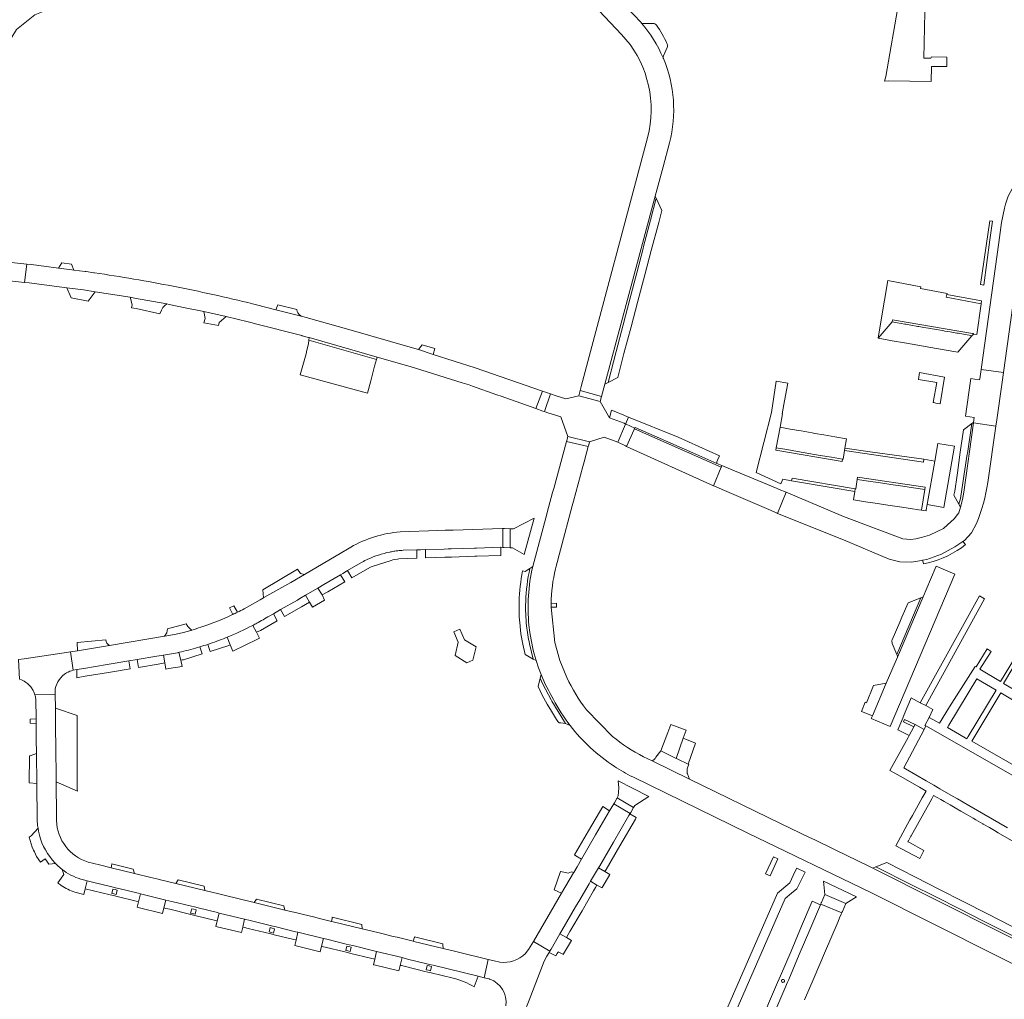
# Model space of a CAD drawing. Header units: metres. Extents: x 166325 to 190320, y 381923 to 404576.
# Tile 647 of 656: x 169932 to 170151, y 401057 to 401275. Entities that reach past the tile are written whole.
import ezdxf

# ---------------------------------------------------------------- set-up
doc = ezdxf.new("R2010")
doc.units = ezdxf.units.M
for name, color, linetype, lineweight in [('B-WE-VH-VERHARDING_ASFALT-GV', 8, 'Continuous', 18), ('B-WE-VH-VERHARDING_BETONSTRAATSTEEN-GV', 8, 'Continuous', 18), ('B-WE-VH-VERHARDING_HALFVERHARDING-GV', 8, 'Continuous', 18), ('B-WE-VH-VERHARDING_STRAATBAKSTEEN-GV', 8, 'Continuous', 18)]:
    doc.layers.add(name, color=color, linetype=linetype, lineweight=lineweight)

msp = doc.modelspace()

# ---------------------------------------------------------------- linework, layer by layer
at = {"layer": 'B-WE-VH-VERHARDING_ASFALT-GV', "flags": 128}
for points in [[(170146.189, 401145.942), (170145.064, 401146.553), (170131.909, 401122.819), (170133.103, 401122.17), (170133.567, 401123.013)], [(170142.525, 401115.297), (170142.237, 401114.824), (170140.638, 401115.742), (170137.948, 401117.285), (170138.275, 401117.826), (170144.507, 401128.156), (170148.794, 401125.595)], [(170172.967, 401097.692), (170172.781, 401097.381), (170171.776, 401097.953), (170159.878, 401104.798), (170159.401, 401105.073), (170143.363, 401114.299), (170143.579, 401114.658), (170149.794, 401124.997), (170178.956, 401107.573), (170178.793, 401107.304)]]:
    msp.add_lwpolyline(points, close=True, dxfattribs=at)
for points in [[(170153.92, 401134.389), (170149.749, 401127.521), (170145.149, 401130.273), (170147.682, 401134.211), (170146.748, 401134.804), (170144.308, 401130.776), (170144.114, 401130.892), (170138.389, 401121.924), (170136.176, 401118.258), (170135.335, 401118.724), (170133.858, 401119.542), (170132.935, 401117.772), (170133.152, 401117.656), (170171.652, 401095.672)], [(170155.066, 401124.34), (170150.414, 401127.123), (170154.572, 401134.033)], [(170151.327, 401094.978), (170142.723, 401099.949), (170140.145, 401101.438), (170139.194, 401101.988), (170136.262, 401103.681), (170134.912, 401104.461), (170133.184, 401105.46), (170128.6, 401108.108), (170128.216, 401108.33), (170132.74, 401116.87), (170130.775, 401117.962), (170130.484, 401117.435), (170129.442, 401115.549), (170129.207, 401115.123), (170125.135, 401107.752), (170126.238, 401107.125), (170127.415, 401106.455), (170131.722, 401104.006), (170133.204, 401103.163), (170132.354, 401101.669), (170130.133, 401097.764), (170129.591, 401096.812), (170126.437, 401090.998), (170131.793, 401088.145), (170132.714, 401089.969), (170129.489, 401091.726), (170129.133, 401091.92), (170129.254, 401092.137), (170129.803, 401093.126), (170129.854, 401093.218), (170134.436, 401101.466), (170134.851, 401102.212), (170136.442, 401101.294), (170137.217, 401100.847), (170138.524, 401100.092), (170139.683, 401099.423), (170140.943, 401098.695), (170142.088, 401098.034), (170143.651, 401097.132), (170144.284, 401096.767), (170145.806, 401095.888), (170145.884, 401095.843), (170147.279, 401095.037), (170148.373, 401094.406), (170149.247, 401093.901), (170152.703, 401091.906)]]:
    msp.add_lwpolyline(points, dxfattribs=at)
at = {"layer": 'B-WE-VH-VERHARDING_BETONSTRAATSTEEN-GV'}
for points in [[(170069.912, 401273.95, -0.0764954), (170074.691, 401266.25)], [(170070.081, 401273.892, -0.0863088), (170069.912, 401273.95)], [(170073.212, 401273.519, 0.1441246), (170072.486, 401273.886)], [(170075.6, 401269.295, 0.0536469), (170073.212, 401273.519)], [(170075.593, 401268.518, 0.1887948), (170075.6, 401269.295)], [(170074.757, 401266.094, -0.1572084), (170074.764, 401266.651)], [(169965.709, 401215.432, 0.0120595), (169948.232, 401218.406)], [(169983.404, 401211.532, 0.0122542), (169965.709, 401215.432)], [(170144.391, 401162.692, 0.0613794), (170146.93, 401171.8)], [(170016.23, 401160.82, 0.1112989), (170005.236, 401157.405)], [(170014.28, 401156.401, -0.0064119), (170014.805, 401156.491)], [(170014.805, 401156.491, 0.0064119), (170014.28, 401156.401)], [(170014.805, 401156.491, -0.0059662), (170015.297, 401156.564)], [(170015.297, 401156.564, 0.0059662), (170014.805, 401156.491)], [(170015.678, 401156.612, -0.0135776), (170016.86, 401156.72)], [(170016.86, 401156.72, 0.0135776), (170015.678, 401156.612)], [(170133.673, 401153.906, 0.1107607), (170141.981, 401158.007)], [(170007.442, 401153.911, -0.0159131), (170008.711, 401154.577)], [(170008.711, 401154.577, 0.0159131), (170007.442, 401153.911)], [(170009.017, 401154.722, -0.0588463), (170013.901, 401156.327)], [(170013.901, 401156.327, 0.0588463), (170009.017, 401154.722)], [(170013.901, 401156.327, -0.0055795), (170014.28, 401156.401)], [(170014.28, 401156.401, 0.0055795), (170013.901, 401156.327)], [(170043.449, 401152.122, 0.0411144), (170042.686, 401145.318)], [(170045.096, 401152.7, 0.0490225), (170044.136, 401145.275)], [(170044.136, 401145.275, -0.0490225), (170045.096, 401152.7)], [(170044.864, 401140.091, -0.0819951), (170045.699, 401153.08)], [(169981.5, 401143.684, -0.0062026), (169980.021, 401142.933)], [(170042.686, 401145.318, 0.0324358), (170042.874, 401139.892)], [(170044.136, 401145.275, 0.0350978), (170044.347, 401139.928)], [(170044.347, 401139.928, -0.0350978), (170044.136, 401145.275)], [(169978.915, 401142.402, -0.0297273), (169971.883, 401139.603)], [(169978.987, 401142.436, 0.0042267), (169980.021, 401142.933)], [(169980.021, 401142.933, -0.0042267), (169978.987, 401142.436)], [(169987.12, 401142.091, -0.0120174), (169984.305, 401140.485)], [(169984.305, 401140.485, 0.0120174), (169987.12, 401142.091)], [(169971.883, 401139.603, -0.0083938), (169969.875, 401138.975)], [(169983.43, 401140.021, -0.0231653), (169977.741, 401137.386)], [(169977.741, 401137.386, 0.0231653), (169983.43, 401140.021)], [(169984.305, 401140.485, -0.0040411), (169983.43, 401140.021)], [(169983.43, 401140.021, 0.0040411), (169984.305, 401140.485)], [(170044.347, 401139.928, 0.0266686), (170045.004, 401135.919)], [(170045.004, 401135.919, -0.0266686), (170044.347, 401139.928)], [(169951.585, 401135.534, -0.308643), (169950.756, 401136.799)], [(169973.439, 401135.798, 0.0154666), (169977.4, 401137.248)], [(169977.4, 401137.248, -0.0154666), (169973.439, 401135.798)], [(170046.469, 401132.177, -0.040017), (170045.068, 401138.399)], [(170125.646, 401136.83, 0.1620857), (170125.681, 401136.005)], [(169971.67, 401135.239, -0.0152801), (169967.619, 401134.156)], [(169967.619, 401134.156, 0.0152801), (169971.67, 401135.239)], [(169971.67, 401135.239, 0.0061409), (169973.439, 401135.798)], [(170126.759, 401133.347, -0.0908627), (170126.828, 401132.987)], [(169931.644, 401128.037, -0.0661961), (169932.888, 401127.413)], [(169939.51, 401125.879, -0.2173088), (169942.03, 401129.463)], [(169942.03, 401129.463, -0.0726421), (169943.457, 401130.039)], [(170050.313, 401123.555, -0.0384667), (170047.575, 401129.075)], [(169932.888, 401127.413, -0.1005828), (169934.371, 401125.886)], [(169934.371, 401125.886, -0.0336645), (169934.722, 401125.243)], [(170054.017, 401117.771, -0.0429699), (170050.313, 401123.555)], [(170080.067, 401107.091, -0.1590047), (170080.392, 401109.07)], [(169939.784, 401096.6, -0.0239939), (169939.8, 401097.6)], [(169946.832, 401087.375, -0.3191624), (169939.784, 401096.6)], [(169938.834, 401087.883, -0.1239786), (169935.789, 401094.265)], [(169935.789, 401094.265, 0.1239786), (169938.834, 401087.883)], [(169941.456, 401085.437, 0.0906793), (169945.788, 401083.418)], [(169945.788, 401083.418, -0.0906793), (169941.456, 401085.437)], [(169940.067, 401082.735, 0.017956), (169940.843, 401082.173)], [(169940.843, 401082.173, 0.0648296), (169943.875, 401080.675)], [(170044.065, 401067.058, -0.2297345), (170038.397, 401065.104)], [(170028.008, 401061.554, -0.0725239), (170032.712, 401059.622)], [(170036.193, 401061.34, -0.3603992), (170039.698, 401055.444)], [(170101.025, 401060.969, -0.1298486), (170101.069, 401061.139)], [(170101.687, 401060.809, -0.7860798), (170101.025, 401060.969)], [(170101.069, 401061.139, -0.7738019), (170101.725, 401060.969)], [(170101.725, 401060.969, -0.1121139), (170101.687, 401060.809)]]:
    msp.add_lwpolyline(points, format="xyb", dxfattribs=at)
at = {"layer": 'B-WE-VH-VERHARDING_BETONSTRAATSTEEN-GV', "flags": 128}
for points in [[(170072.486, 401273.886), (170070.081, 401273.892)], [(170074.764, 401266.651), (170075.593, 401268.518)], [(170074.691, 401266.25), (170074.724, 401266.172), (170074.757, 401266.094)], [(169948.232, 401218.406), (169948.155, 401218.418), (169948.077, 401218.429), (169946.355, 401218.675), (169946.18, 401218.7), (169943.614, 401219.035), (169943.165, 401219.093), (169940.219, 401219.478), (169934.23, 401220.26), (169933.198, 401220.37), (169932.669, 401216.288), (169933.71, 401216.18), (169942.093, 401215.082), (169945.777, 401214.599), (169948.363, 401214.221), (169952.738, 401213.54), (169956.146, 401212.968), (169957.104, 401212.807), (169964.29, 401211.485), (169964.873, 401211.368), (169968.409, 401210.662), (169972.519, 401209.793), (169977.484, 401208.678), (169982.38, 401207.51), (169983.268, 401207.283), (169984.027, 401207.089), (169994.37, 401204.45), (169994.45, 401204.427), (169995.815, 401204.039), (169995.956, 401203.999), (170011.093, 401199.691), (170017.63, 401197.83), (170018.478, 401197.566), (170019.667, 401197.197), (170029.987, 401193.988), (170031.59, 401193.49), (170032.34, 401193.223), (170037.702, 401191.317), (170038.653, 401190.979), (170046.376, 401188.233), (170047.853, 401192.13), (170032.88, 401197.32), (170023.59, 401200.277), (170020.28, 401201.33), (170018.93, 401201.76), (170004.803, 401205.791), (169995.31, 401208.5)], [(169995.31, 401208.5), (169994.179, 401208.788), (169988.595, 401210.21), (169984.246, 401211.318), (169983.404, 401211.532)], [(170148.699, 401184.326), (170143.748, 401185.051), (170141.58, 401169.64), (170141.27, 401168.044), (170140.832, 401166.313), (170140.443, 401165.066), (170140.172, 401164.708), (170139.431, 401163.731), (170137.927, 401162.398), (170137.056, 401161.574), (170135.685, 401160.882), (170133.967, 401160.103), (170132.418, 401159.618), (170131.822, 401159.471), (170130.906, 401159.245), (170129.776, 401159.146), (170128.015, 401159.243), (170114.79, 401164.244), (170102.062, 401169.604), (170100.166, 401164.914), (170114.787, 401159.025), (170124.99, 401154.76), (170127.319, 401154.166), (170129.934, 401154.05), (170132.203, 401154.477), (170132.406, 401154.516), (170133.394, 401154.701), (170136.612, 401155.849), (170139.557, 401157.451), (170141.377, 401158.636), (170141.752, 401158.88), (170143.277, 401160.568), (170144.391, 401162.692)], [(170146.93, 401171.8), (170148.699, 401184.326)], [(170016.86, 401156.72), (170019.902, 401156.813), (170020.732, 401156.838), (170021.829, 401156.872), (170026.011, 401156.999), (170026.875, 401157.026), (170027.552, 401157.046), (170032.761, 401157.205), (170033.18, 401157.218), (170038.609, 401157.384), (170039.033, 401157.364), (170039.033, 401161.578), (170038.98, 401161.58), (170028.017, 401161.214), (170027.788, 401161.206), (170026.639, 401161.168), (170026.608, 401161.167), (170026.481, 401161.163), (170026.262, 401161.155), (170024.596, 401161.099), (170016.23, 401160.82)], [(170005.236, 401157.405), (170004.528, 401156.989), (170003.209, 401156.214), (169994.954, 401151.364), (169991.9, 401149.57), (169985.913, 401146.183), (169985.802, 401146.12), (169985.06, 401145.7), (169981.5, 401143.684)], [(170007.442, 401153.911), (170004.513, 401152.188), (170005.462, 401150.582), (170009.487, 401152.894), (170009.786, 401153.066), (170014.182, 401154.466), (170014.567, 401154.589), (170015.053, 401154.67), (170015.622, 401154.764), (170015.955, 401154.78), (170019.944, 401154.969), (170019.902, 401156.813)], [(170015.297, 401156.564), (170015.374, 401156.574), (170015.678, 401156.612)], [(170015.678, 401156.612), (170015.374, 401156.574), (170015.297, 401156.564)], [(170019.902, 401156.813), (170016.86, 401156.72)], [(170141.981, 401158.007), (170141.377, 401158.636), (170139.557, 401157.451), (170136.612, 401155.849), (170133.394, 401154.701), (170132.406, 401154.516), (170132.455, 401154.336), (170132.633, 401153.682), (170133.673, 401153.906)], [(170008.711, 401154.577), (170008.864, 401154.65), (170009.017, 401154.722)], [(170009.017, 401154.722), (170008.864, 401154.65), (170008.711, 401154.577)], [(169995.183, 401146.701), (169997.938, 401148.322), (169999.217, 401149.074), (170002.948, 401151.268), (170003.441, 401151.558), (170004.302, 401152.064), (170004.513, 401152.188), (170007.442, 401153.911)], [(170045.096, 401152.7), (170044, 401152.01), (170043.449, 401152.122)], [(170045.699, 401153.08), (170045.096, 401152.7)], [(169987.12, 401142.091), (169988.018, 401142.602), (169989.622, 401143.514), (169993.369, 401145.645), (169993.94, 401145.97), (169995.183, 401146.701)], [(170129.325, 401139.827), (170132.016, 401146.152), (170129.219, 401145), (170127.82, 401141.83), (170127.327, 401140.696), (170125.646, 401136.83)], [(170132.517, 401146.358), (170132.016, 401146.152), (170129.325, 401139.827), (170126.666, 401133.577), (170126.759, 401133.347)], [(170126.828, 401132.987), (170132.517, 401146.358)], [(169979.245, 401144.397), (169978.254, 401143.916), (169978.987, 401142.436)], [(169980.021, 401142.933), (169979.245, 401144.397)], [(169978.987, 401142.436), (169978.951, 401142.418), (169978.915, 401142.402)], [(169988.881, 401141.055), (169988.018, 401142.602), (169987.12, 401142.091)], [(169969.875, 401138.975), (169969.844, 401138.966), (169969.813, 401138.957), (169969.732, 401138.933), (169969.65, 401138.909), (169968.044, 401138.465), (169966.426, 401138.062), (169963.871, 401137.627), (169963.784, 401137.612), (169951.585, 401135.534), (169944.452, 401134.326), (169944.425, 401134.322), (169942.905, 401134.102), (169943.464, 401130.04), (169944.323, 401130.174), (169945.893, 401130.439), (169951.029, 401131.304), (169955.885, 401132.123), (169957.722, 401132.432), (169962.09, 401133.168), (169963.591, 401133.421), (169966.674, 401133.941), (169966.851, 401133.98), (169967.028, 401134.02), (169967.147, 401134.047), (169967.619, 401134.156)], [(169983.43, 401140.021), (169984.236, 401138.473), (169985.131, 401138.9), (169988.881, 401141.055)], [(169984.236, 401138.473), (169983.43, 401140.021)], [(170042.874, 401139.892), (170042.891, 401139.753), (170043.088, 401138.116), (170043.482, 401135.816), (170044.003, 401133.542), (170045.835, 401132.528), (170045.456, 401134.074), (170045.004, 401135.919)], [(170045.068, 401138.399), (170044.864, 401140.091)], [(170125.681, 401136.005), (170126.666, 401133.577), (170129.325, 401139.827)], [(169950.756, 401136.799), (169944.351, 401136.175), (169944.425, 401134.322), (169944.452, 401134.326), (169951.585, 401135.534)], [(169973.439, 401135.798), (169973.929, 401134.241), (169978.13, 401135.56), (169978.415, 401135.696), (169978.428, 401135.702), (169977.741, 401137.386)], [(169977.4, 401137.248), (169977.57, 401137.317), (169977.741, 401137.386)], [(169977.741, 401137.386), (169977.57, 401137.317), (169977.4, 401137.248)], [(169977.741, 401137.386), (169978.428, 401135.702), (169979.001, 401134.299), (169984.515, 401136.931), (169984.916, 401137.165), (169984.236, 401138.473)], [(169967.619, 401134.156), (169967.147, 401134.047), (169967.028, 401134.02), (169967.42, 401132.28), (169967.699, 401132.328), (169967.995, 401132.379), (169972.16, 401133.686), (169971.67, 401135.239)], [(170045.004, 401135.919), (170045.456, 401134.074), (170045.835, 401132.528), (170046.469, 401132.177)], [(169943.457, 401130.039), (169943.464, 401130.04), (169942.905, 401134.102), (169941.461, 401133.893), (169932.622, 401132.615), (169931.354, 401132.432), (169931.551, 401128.061), (169931.644, 401128.037)], [(170047.575, 401129.075), (170047.363, 401128.255), (170047.97, 401126.981), (170049.776, 401123.458), (170049.971, 401123.132), (170051.325, 401120.87), (170053.005, 401118.215), (170054.017, 401117.771)], [(169934.722, 401125.243), (169934.972, 401124.555), (169939.509, 401124.63), (169939.496, 401125.802), (169939.503, 401125.841), (169939.51, 401125.879)], [(169939.8, 401097.6), (169939.8, 401097.615), (169939.718, 401105.238), (169939.713, 401105.666), (169939.686, 401108.137), (169939.657, 401110.902), (169939.627, 401113.668), (169939.597, 401116.433), (169939.567, 401119.198), (169939.541, 401121.622), (169939.509, 401124.63), (169934.972, 401124.555), (169935.014, 401124.441), (169935.173, 401123.603), (169935.228, 401119.245), (169935.241, 401118.215), (169935.271, 401115.769), (169935.284, 401114.728), (169935.325, 401111.505), (169935.409, 401104.851), (169935.51, 401096.787), (169935.594, 401095.52), (169935.687, 401094.924), (169935.789, 401094.265)], [(170077.573, 401110.439), (170074.166, 401112.094), (170073.114, 401110.684), (170072.922, 401110.437), (170072.602, 401110.126), (170072.246, 401109.889), (170080.551, 401105.854), (170080.114, 401106.973), (170080.067, 401107.091)], [(170080.392, 401109.07), (170080.243, 401109.143), (170077.819, 401110.32), (170077.573, 401110.439)], [(169935.789, 401094.265), (169935.687, 401094.924), (169934.174, 401093.228), (169933.68, 401092.91), (169934.36, 401090.71), (169934.688, 401090.03), (169934.875, 401089.643), (169935.36, 401088.64), (169936.19, 401087.383), (169937.24, 401088.118), (169937.66, 401087.6), (169938.081, 401086.949), (169939.537, 401087.101), (169938.834, 401087.883)], [(169938.834, 401087.883), (169939.537, 401087.101), (169940.101, 401086.539), (169941.036, 401085.748), (169941.456, 401085.437)], [(170019.124, 401069.788), (170015.565, 401070.653), (170014.683, 401070.868), (170012.124, 401071.49), (170011.245, 401071.703), (170007.734, 401072.557), (170001.325, 401074.115), (170000.977, 401074.2), (169998.885, 401074.708), (169997.955, 401074.934), (169997.216, 401075.114), (169994.405, 401075.797), (169993.546, 401076.006), (169990.582, 401076.726), (169983.74, 401078.389), (169977.069, 401080.01), (169975.902, 401080.294), (169972.748, 401081.06), (169966.345, 401082.616), (169962.879, 401083.458), (169962.08, 401083.653), (169960.8, 401083.964), (169957.127, 401084.857), (169951.917, 401086.123), (169949.34, 401086.749), (169946.832, 401087.375)], [(169941.456, 401085.437), (169941.036, 401085.748), (169941.447, 401084.59), (169940.852, 401083.79), (169940.067, 401082.735)], [(170082.224, 401034.295), (170101.86, 401079.27), (170103.274, 401080.461), (170104.46, 401081.46), (170106.29, 401085.151), (170104.442, 401086.046), (170103.961, 401085.056), (170103.648, 401084.411), (170102.86, 401082.79), (170100.14, 401080.48), (170056.97, 400981.76)], [(169943.875, 401080.675), (169945.885, 401080.193), (169946.192, 401081.45), (169946.623, 401083.214)], [(169945.788, 401083.418), (169946.623, 401083.214), (169947.799, 401082.927), (169952.083, 401081.882), (169952.909, 401081.68), (169953.664, 401081.496), (169957.965, 401080.447), (169958.451, 401080.328), (169964.111, 401078.947), (169965.432, 401078.625), (169969.774, 401077.565), (169970.466, 401077.396), (169971.26, 401077.202), (169975.578, 401076.149), (169975.967, 401076.054), (169981.627, 401074.673), (169982.844, 401074.376), (169987.877, 401073.148), (169988.671, 401072.954), (169992.964, 401071.907), (169993.487, 401071.779), (169999.155, 401070.396), (169999.906, 401070.213), (170004.227, 401069.158), (170004.901, 401068.994), (170005.705, 401068.798), (170010.038, 401067.741), (170010.981, 401067.511), (170016.637, 401066.13), (170017.88, 401065.827), (170022.14, 401064.788), (170022.747, 401064.64), (170023.552, 401064.443), (170033.536, 401062.007), (170034.885, 401061.678), (170035.816, 401065.732), (170033.107, 401066.39), (170032.163, 401066.619), (170029.76, 401067.203), (170028.612, 401067.482), (170025.782, 401068.17), (170019.29, 401069.748), (170019.124, 401069.788)], [(169946.623, 401083.214), (169945.788, 401083.418)], [(170104.993, 401066.818), (170107.343, 401072.344), (170109.689, 401077.862), (170107.861, 401078.657), (170105.513, 401073.122), (170103.163, 401067.596), (170100.803, 401062.09), (170100.494, 401061.394), (170100.15, 401060.617), (170098.153, 401055.916), (170096.255, 401051.446), (170095.835, 401050.431), (170095.543, 401049.724), (170093.915, 401045.895), (170092.292, 401042.077), (170091.086, 401039.243), (170090.734, 401038.417), (170089.926, 401036.519)], [(170106.161, 401056.73), (170108.3, 401061.739), (170110.588, 401067.093), (170113.604, 401074.154), (170113.957, 401074.982), (170114.321, 401075.832), (170114.419, 401076.062), (170109.77, 401078.052), (170109.689, 401077.862), (170107.343, 401072.344), (170104.993, 401066.818), (170102.637, 401061.278), (170102.323, 401060.539), (170102.014, 401059.812), (170100.02, 401055.122)], [(170048.23, 401065.38), (170048.86, 401066.461), (170049.35, 401067.301), (170049.5, 401067.558), (170045.845, 401069.718), (170045.147, 401068.522), (170044.79, 401067.91), (170044.245, 401067.271), (170044.065, 401067.058)], [(170087.41, 401023.01), (170088.608, 401026.434), (170090.881, 401032.93), (170091.117, 401033.605), (170092.26, 401036.87), (170092.517, 401037.474), (170092.935, 401038.456), (170094.14, 401041.291), (170095.763, 401045.109), (170097.381, 401048.915), (170097.686, 401049.633), (170098.12, 401050.653), (170100.02, 401055.122), (170102.014, 401059.812), (170102.323, 401060.539), (170102.637, 401061.278), (170104.993, 401066.818)], [(170023.552, 401064.443), (170022.747, 401064.64), (170022.14, 401064.788), (170017.88, 401065.827), (170016.637, 401066.13), (170016.22, 401064.421), (170016.496, 401064.354), (170017.418, 401064.13), (170021.72, 401063.083), (170022.39, 401062.92), (170023.127, 401062.741), (170028.008, 401061.554)], [(170038.397, 401065.104), (170037.107, 401065.418), (170036.811, 401065.49), (170035.816, 401065.732), (170034.885, 401061.678), (170035.997, 401061.406), (170036.095, 401061.374), (170036.193, 401061.34)], [(170039.368, 401054.252), (170043.332, 401052.677), (170043.729, 401053.672), (170043.793, 401053.833), (170044.936, 401056.699), (170048.23, 401065.38)], [(170032.712, 401059.622), (170033.536, 401062.007), (170023.552, 401064.443)]]:
    msp.add_lwpolyline(points, dxfattribs=at)
for points in [[(170068.84, 401218.441), (170070.251, 401223.849), (170070.359, 401224.261), (170071.883, 401230.102), (170073.167, 401235.026), (170072.967, 401235.463), (170061.766, 401193.671), (170062.476, 401194.045), (170064.266, 401200.906), (170065.82, 401206.863), (170067.312, 401212.582)], [(170154.121, 401222.829), (170155.057, 401229.455), (170155.179, 401230.37), (170155.369, 401231.273), (170155.626, 401232.16), (170155.876, 401232.848), (170152.351, 401237.124), (170151.883, 401236.307), (170151.473, 401235.458), (170151.125, 401234.583), (170150.839, 401233.686), (170150.616, 401232.77), (170149.96, 401229.623), (170149.36, 401225.186), (170145.413, 401196.894), (170150.379, 401196.222)], [(170072.066, 401223.369), (170073.719, 401229.616), (170074.425, 401232.284), (170073.167, 401235.026), (170071.883, 401230.102), (170070.359, 401224.261), (170070.251, 401223.849), (170068.84, 401218.441), (170067.312, 401212.582), (170065.82, 401206.863), (170064.266, 401200.906), (170062.476, 401194.045), (170064.605, 401195.167), (170066.002, 401200.447), (170067.577, 401206.399), (170069.088, 401212.112), (170070.637, 401217.966)], [(169933.198, 401220.37), (169915.238, 401222.282), (169913.199, 401222.551), (169912.463, 401222.994), (169910.07, 401224.78), (169909.953, 401225.008), (169906.18, 401222.99), (169906.26, 401222.85), (169909.059, 401219.29), (169910.553, 401218.784), (169911.79, 401218.46), (169914.303, 401218.199), (169916.692, 401217.95), (169918.617, 401217.75), (169922.827, 401217.312), (169923.921, 401217.198), (169932.669, 401216.288)], [(169943.094, 401220.361), (169940.956, 401220.617), (169940.219, 401219.478), (169943.165, 401219.093), (169943.614, 401219.035)], [(170145.438, 401211.539), (170137.662, 401212.968), (170137.778, 401213.591), (170137.802, 401213.587), (170137.851, 401213.848), (170131.923, 401214.928), (170131.99, 401215.33), (170124.66, 401216.71), (170123.189, 401207.93), (170122.508, 401203.87), (170125.612, 401207.511), (170125.722, 401207.993), (170143.517, 401204.946), (170143.77, 401204.9), (170143.706, 401204.8), (170144.486, 401204.705)], [(169948.363, 401214.221), (169945.777, 401214.599), (169942.093, 401215.082), (169943.049, 401212.86), (169946.822, 401212.12)], [(170137.802, 401213.587), (170137.778, 401213.591), (170137.662, 401212.968), (170145.438, 401211.539), (170145.528, 401212.183)], [(169964.29, 401211.485), (169957.104, 401212.807), (169956.146, 401212.968), (169956.633, 401211.287), (169956.431, 401210.654), (169957.522, 401210.446), (169962.742, 401209.306), (169963.136, 401210.137), (169963.441, 401210.677), (169963.805, 401211.112)], [(169993.251, 401210.259), (169989.004, 401211.322), (169988.595, 401210.21), (169994.179, 401208.788), (169993.744, 401209.117), (169993.485, 401209.498), (169993.297, 401209.845)], [(169977.484, 401208.678), (169972.519, 401209.793), (169972.814, 401208.277), (169972.568, 401207.328), (169975.848, 401206.697), (169975.933, 401207.366)], [(170143.39, 401204.436), (170143.111, 401204.485), (170140.304, 401204.97), (170139.999, 401205.023), (170138.512, 401205.28), (170137.397, 401205.473), (170137.152, 401205.515), (170135.607, 401205.782), (170134.51, 401205.972), (170134.278, 401206.012), (170132.702, 401206.285), (170131.585, 401206.478), (170131.36, 401206.517), (170129.796, 401206.787), (170128.667, 401206.983), (170128.497, 401207.012), (170126.841, 401207.299), (170125.612, 401207.511), (170122.508, 401203.87), (170124.911, 401203.453), (170125.645, 401203.326), (170128.373, 401202.853), (170131.346, 401202.338), (170134.219, 401201.84), (170137.246, 401201.315), (170140.232, 401200.798)], [(170125.612, 401207.511), (170126.841, 401207.299), (170128.497, 401207.012), (170128.667, 401206.983), (170129.796, 401206.787), (170131.36, 401206.517), (170131.585, 401206.478), (170132.702, 401206.285), (170134.278, 401206.012), (170134.51, 401205.972), (170135.607, 401205.782), (170137.152, 401205.515), (170137.397, 401205.473), (170138.512, 401205.28), (170139.999, 401205.023), (170140.304, 401204.97), (170143.111, 401204.485), (170143.39, 401204.436), (170143.706, 401204.8), (170143.77, 401204.9), (170143.517, 401204.946), (170125.722, 401207.993)], [(170010.946, 401199.161), (169995.91, 401203.461), (169995.837, 401202.595), (169995.475, 401201.235), (169995.289, 401200.38), (169994.01, 401195.748), (170008.926, 401191.684), (170009.664, 401194.433), (170010.521, 401197.623)], [(169995.956, 401203.999), (169995.91, 401203.461), (170010.946, 401199.161), (170011.093, 401199.691)], [(170023.953, 401201.557), (170021.138, 401202.396), (170020.28, 401201.33), (170023.59, 401200.277)], [(170150.079, 401194.096), (170150.379, 401196.222), (170145.413, 401196.894), (170145.123, 401194.827), (170145.092, 401194.612), (170143.944, 401194.789), (170143.126, 401194.95), (170141.959, 401186.573), (170143.917, 401186.257), (170143.764, 401185.166), (170143.748, 401185.051), (170148.699, 401184.326), (170148.894, 401185.709)], [(170135.136, 401176.571), (170132.718, 401177.005), (170132.644, 401176.347), (170115.063, 401178.94), (170114.717, 401176.944), (170114.582, 401176.967), (170114.502, 401176.445), (170099.756, 401179.009), (170099.83, 401179.521), (170100.726, 401184.06), (170101.251, 401187.075), (170101.168, 401187.088), (170101.7, 401189.95), (170102.44, 401193.9), (170099.83, 401194.36), (170098.833, 401187.372), (170095.399, 401174), (170100.921, 401171.502), (170101.333, 401172.499), (170103.246, 401172.17), (170103.389, 401172.781), (170117.41, 401170.382), (170117.561, 401170.356), (170117.856, 401172.452), (170117.93, 401172.976), (170133.007, 401170.738), (170132.913, 401170.228), (170132.142, 401165.659), (170133.196, 401165.502), (170133.231, 401165.701), (170133.438, 401166.883)], [(170049.672, 401191.499), (170047.853, 401192.13), (170046.376, 401188.233), (170047.943, 401187.676), (170048.299, 401187.549)], [(170056.263, 401192.273), (170055.94, 401191.076), (170060.723, 401189.779), (170061.033, 401190.938)], [(170065.95, 401186.765), (170063.821, 401187.63), (170063.23, 401187.87), (170062.774, 401186.177), (170066.047, 401184.948), (170066.371, 401184.797), (170066.998, 401186.339), (170066.81, 401186.416)], [(170066.998, 401186.339), (170066.371, 401184.797), (170066.512, 401184.732), (170068.395, 401183.902), (170068.462, 401184.049), (170081.333, 401178.37), (170086.675, 401175.99), (170086.667, 401176.087), (170086.663, 401176.136), (170086.663, 401176.403), (170086.813, 401176.755), (170087.227, 401177.698), (170078.05, 401181.85)], [(170143.748, 401185.051), (170143.764, 401185.166), (170143.396, 401184.888), (170142.377, 401178.274), (170142.348, 401178.084), (170141.673, 401173.706), (170141.601, 401173.234), (170140.835, 401168.262), (170140.481, 401166.958), (170140.832, 401166.313), (170141.27, 401168.044), (170141.58, 401169.64)], [(170068.327, 401183.745), (170068.395, 401183.902), (170066.512, 401184.732), (170066.371, 401184.797), (170064.658, 401180.75), (170066.319, 401179.911), (170066.595, 401179.786), (170068.261, 401183.596), (170068.283, 401183.646)], [(170068.327, 401183.745), (170068.283, 401183.646), (170068.261, 401183.596), (170066.595, 401179.786), (170085.887, 401171.08), (170087.613, 401175.203)], [(170068.462, 401184.049), (170068.395, 401183.902), (170068.327, 401183.745), (170087.613, 401175.203), (170087.655, 401175.304), (170087.755, 401175.542), (170086.675, 401175.99), (170081.333, 401178.37)], [(170115.15, 401179.444), (170115.504, 401181.495), (170112.911, 401181.944), (170110.413, 401182.377), (170108.423, 401182.722), (170107.886, 401182.815), (170105.413, 401183.245), (170104.387, 401183.424), (170102.975, 401183.669), (170100.726, 401184.06), (170099.83, 401179.521), (170102.183, 401179.113), (170104.621, 401178.691), (170107.094, 401178.263), (170109.624, 401177.825), (170112.122, 401177.393), (170114.582, 401176.967), (170114.717, 401176.944), (170115.063, 401178.94)], [(170142.348, 401178.084), (170142.377, 401178.274), (170143.396, 401184.888), (170141.525, 401183.473), (170140.807, 401178.5), (170140.147, 401173.927), (170140.079, 401173.453), (170139.56, 401169.86), (170139.383, 401168.98), (170140.481, 401166.958), (170140.835, 401168.262), (170141.601, 401173.234), (170141.673, 401173.706)], [(170053.502, 401182.044), (170053.431, 401181.779), (170053.404, 401181.68), (170053.198, 401180.915), (170058.042, 401179.778), (170058.153, 401180.192), (170058.326, 401180.837)], [(170107.094, 401178.263), (170104.621, 401178.691), (170102.183, 401179.113), (170099.83, 401179.521), (170099.756, 401179.009), (170114.502, 401176.445), (170114.582, 401176.967), (170112.122, 401177.393), (170109.624, 401177.825)], [(170122.913, 401178.302), (170121.242, 401178.524), (170115.15, 401179.444), (170115.063, 401178.94), (170132.644, 401176.347), (170132.718, 401177.005)], [(170100.099, 401170.427), (170089.721, 401174.728), (170087.755, 401175.542), (170087.655, 401175.304), (170087.613, 401175.203), (170085.887, 401171.08), (170086.33, 401170.88), (170087.817, 401170.238), (170098.21, 401165.754), (170100.063, 401164.955), (170100.166, 401164.914), (170102.062, 401169.604), (170100.501, 401170.261)], [(170103.246, 401172.17), (170112.11, 401170.647), (170117.313, 401169.753), (170117.41, 401170.382), (170103.389, 401172.781)], [(170130.391, 401170.601), (170127.995, 401170.954), (170125.386, 401171.34), (170123.029, 401171.688), (170120.377, 401172.079), (170117.856, 401172.452), (170117.561, 401170.356), (170117.41, 401170.382), (170117.313, 401169.753), (170117.06, 401167.902), (170119.698, 401167.51), (170122.349, 401167.116), (170124.706, 401166.765), (170127.315, 401166.377), (170129.71, 401166.021), (170131.552, 401165.747), (170132.142, 401165.659), (170132.913, 401170.228)], [(170117.856, 401172.452), (170120.377, 401172.079), (170123.029, 401171.688), (170125.386, 401171.34), (170127.995, 401170.954), (170130.391, 401170.601), (170132.913, 401170.228), (170133.007, 401170.738), (170117.93, 401172.976)], [(170046, 401163.89), (170041.42, 401161.47), (170040.85, 401161.496), (170040.706, 401161.502), (170040.661, 401157.286), (170041.2, 401157.26), (170043.82, 401155.78)], [(170040.706, 401161.502), (170039.416, 401161.56), (170039.033, 401161.578), (170039.033, 401157.364), (170039.326, 401157.35), (170040.661, 401157.286)], [(170038.609, 401157.384), (170033.18, 401157.218), (170032.761, 401157.205), (170027.552, 401157.046), (170026.875, 401157.026), (170026.011, 401156.999), (170021.829, 401156.872), (170021.871, 401155.043), (170026.144, 401155.176), (170026.932, 401155.201), (170027.617, 401155.222), (170032.817, 401155.384), (170033.235, 401155.397), (170038.55, 401155.563), (170038.62, 401155.565)], [(169994.954, 401151.364), (169994.057, 401151.543), (169993.415, 401152.536), (169985.641, 401147.916), (169985.802, 401146.12), (169985.913, 401146.183), (169991.9, 401149.57)], [(170139.6, 401151.433), (170135.418, 401153.178), (170134.149, 401150.195), (170132.517, 401146.358), (170126.828, 401132.987), (170124.343, 401127.146), (170121.252, 401119.883), (170121, 401119.29), (170125.17, 401117.52)], [(170003.888, 401149.677), (170002.948, 401151.268), (169999.217, 401149.074), (169997.938, 401148.322), (169998.845, 401146.78), (170000.121, 401147.513)], [(169998.845, 401146.78), (169997.938, 401148.322), (169995.183, 401146.701), (169996.074, 401145.187), (169996.737, 401144.05), (169999.404, 401145.638)], [(169996.074, 401145.187), (169995.183, 401146.701), (169993.94, 401145.97), (169993.369, 401145.645), (169989.622, 401143.514), (169990.511, 401141.991), (169994.249, 401144.139)], [(170050.979, 401144.949), (170049.786, 401144.89), (170049.782, 401144.651), (170049.78, 401144.412), (170049.815, 401144.079), (170050.967, 401144.078)], [(169969.875, 401138.975), (169969.485, 401139.28), (169968.991, 401139.748), (169968.618, 401140.338), (169964.468, 401139.285), (169964.307, 401138.329), (169963.784, 401137.612), (169963.871, 401137.627), (169966.426, 401138.062), (169968.044, 401138.465), (169969.65, 401138.909), (169969.732, 401138.933), (169969.813, 401138.957), (169969.844, 401138.966)], [(169963.591, 401133.421), (169962.09, 401133.168), (169957.722, 401132.432), (169958.012, 401130.689), (169962.392, 401131.424), (169963.885, 401131.675)], [(169967.42, 401132.28), (169967.028, 401134.02), (169966.851, 401133.98), (169966.674, 401133.941), (169963.591, 401133.421), (169963.885, 401131.675), (169964.119, 401130.288), (169964.746, 401130.396), (169967.729, 401130.907)], [(169956.141, 401130.375), (169955.885, 401132.123), (169951.029, 401131.304), (169945.893, 401130.439), (169944.323, 401130.174), (169944.313, 401128.391), (169944.629, 401128.444), (169946.187, 401128.705), (169951.322, 401129.567)], [(170049.971, 401123.132), (170049.776, 401123.458), (170047.97, 401126.981), (170047.363, 401128.255), (170046.883, 401126.404), (170047.821, 401124.52), (170048.943, 401122.517), (170049.845, 401120.907), (170050.975, 401119.105), (170051.304, 401118.617), (170051.603, 401118.375), (170051.96, 401118.332), (170053.005, 401118.215), (170051.325, 401120.87)], [(169944.37, 401114.377), (169944.358, 401117.135), (169944.346, 401119.945), (169939.541, 401121.622), (169939.567, 401119.198), (169939.597, 401116.433), (169939.627, 401113.668), (169939.657, 401110.902), (169939.686, 401108.137), (169939.713, 401105.666), (169939.718, 401105.238), (169944.418, 401103.16), (169944.416, 401103.587), (169944.405, 401106.105), (169944.393, 401108.862), (169944.382, 401111.62)], [(169935.228, 401119.245), (169933.927, 401119.199), (169933.942, 401118.27), (169935.241, 401118.215)], [(170079.172, 401114.932), (170079.808, 401116.718), (170076.428, 401117.986), (170075.748, 401116.216), (170074.166, 401112.094), (170077.573, 401110.439)], [(170081.911, 401113.843), (170079.498, 401114.809), (170079.172, 401114.932), (170077.573, 401110.439), (170077.819, 401110.32), (170080.243, 401109.143)], [(169935.325, 401111.505), (169933.959, 401111.038), (169933.79, 401110.98), (169933.737, 401105.006), (169935.409, 401104.851)], [(170064.74, 401105.48), (170064.85, 401103.91), (170064.74, 401102.1), (170064.486, 401101.665), (170068.148, 401099.528), (170068.4, 401099.96), (170071.563, 401101.996), (170067.89, 401103.81)], [(170060.308, 401086.087), (170060.595, 401086.579), (170063.663, 401091.839), (170067.086, 401097.708), (170067.312, 401098.095), (170067.38, 401098.212), (170063.719, 401100.349), (170062.809, 401098.791), (170059.673, 401093.416), (170056.543, 401088.052), (170055.555, 401086.358), (170054.817, 401085.093), (170054.773, 401085.018), (170052.135, 401080.498), (170045.845, 401069.718), (170049.5, 401067.558), (170049.734, 401067.959), (170049.78, 401068.038), (170051.758, 401071.428), (170052.175, 401072.144), (170055.241, 401077.401), (170055.467, 401077.788), (170055.956, 401078.626), (170058.262, 401082.579), (170058.573, 401083.113)], [(170062.809, 401098.791), (170061.259, 401099.775), (170058.093, 401094.335), (170054.973, 401088.975), (170055.294, 401088.761), (170056.543, 401088.052), (170059.673, 401093.416)], [(170064.486, 401101.665), (170063.862, 401100.595), (170063.719, 401100.349), (170067.38, 401098.212), (170067.498, 401098.413), (170068.148, 401099.528)], [(170068.524, 401096.946), (170068.727, 401097.294), (170067.312, 401098.095), (170067.086, 401097.708), (170063.663, 401091.839), (170060.595, 401086.579), (170060.308, 401086.087), (170061.727, 401085.259), (170062.013, 401085.751), (170065.076, 401091.017)], [(169952.127, 401086.957), (169952.012, 401086.5), (169951.917, 401086.123), (169957.127, 401084.857), (169956.849, 401085.843)], [(170100.218, 401088.09), (170099.248, 401088.559), (170097.508, 401084.752), (170098.538, 401084.294)], [(170124.492, 401087.264), (170122.032, 401086.311), (170129.955, 401082.326), (170135.334, 401079.622), (170140.592, 401076.977), (170145.997, 401074.259), (170151.415, 401071.534), (170156.901, 401068.776), (170164.176, 401065.117), (170163.8, 401066.902), (170163.425, 401067.453), (170157.682, 401070.333), (170154.98, 401071.688), (170152.215, 401073.1), (170146.814, 401075.86), (170141.427, 401078.612), (170136.186, 401081.29), (170130.825, 401084.029)], [(170054.817, 401085.093), (170054.329, 401085.204), (170053.551, 401084.894), (170051.92, 401085.324), (170051.914, 401085.313), (170050.471, 401081.232), (170052.135, 401080.498), (170054.773, 401085.018)], [(170062.857, 401084.606), (170061.727, 401085.259), (170060.308, 401086.087), (170058.573, 401083.113), (170059.996, 401082.283), (170061.133, 401081.648), (170061.175, 401081.72), (170062.775, 401084.466)], [(170140.592, 401076.977), (170135.334, 401079.622), (170129.955, 401082.326), (170122.032, 401086.311), (170121.328, 401086.038), (170164.309, 401064.484), (170164.176, 401065.117), (170156.901, 401068.776), (170151.415, 401071.534), (170145.997, 401074.259)], [(169958.451, 401080.328), (169957.965, 401080.447), (169953.664, 401081.496), (169952.909, 401081.68), (169952.083, 401081.882), (169947.799, 401082.927), (169946.623, 401083.214), (169946.192, 401081.45), (169951.695, 401080.111), (169952.463, 401079.924), (169953.285, 401079.725), (169957.516, 401078.696), (169958.022, 401078.572)], [(169966.829, 401083.437), (169966.345, 401082.616), (169972.748, 401081.06), (169972.624, 401081.999)], [(170056.672, 401076.569), (170059.25, 401081.001), (170059.685, 401081.749), (170059.996, 401082.283), (170058.573, 401083.113), (170058.262, 401082.579), (170055.956, 401078.626), (170055.467, 401077.788), (170055.241, 401077.401), (170052.175, 401072.144), (170051.758, 401071.428), (170053.195, 401070.59), (170053.612, 401071.306), (170053.963, 401071.91)], [(170110.392, 401083.166), (170110.67, 401080.17), (170115.32, 401078.17), (170117.692, 401079.634)], [(169953.076, 401080.173), (169952.554, 401080.301), (169952.104, 401080.411), (169952.342, 401081.382), (169952.809, 401081.268), (169953.314, 401081.144)], [(169964.111, 401078.947), (169958.451, 401080.328), (169958.022, 401078.572), (169957.717, 401077.321), (169957.963, 401077.261), (169963.378, 401075.946), (169963.683, 401077.196)], [(170115.32, 401078.17), (170110.67, 401080.17), (170109.924, 401078.415), (170109.89, 401078.335), (170109.77, 401078.052), (170114.419, 401076.062), (170114.54, 401076.344), (170114.576, 401076.428)], [(169975.967, 401076.054), (169975.578, 401076.149), (169971.26, 401077.202), (169970.466, 401077.396), (169969.774, 401077.565), (169965.432, 401078.625), (169964.111, 401078.947), (169963.683, 401077.196), (169964.097, 401077.095), (169964.96, 401076.885), (169969.387, 401075.809), (169969.984, 401075.664), (169970.833, 401075.457), (169975.154, 401074.407), (169975.542, 401074.313)], [(169984.25, 401079.114), (169983.74, 401078.389), (169990.582, 401076.726), (169990.313, 401077.671)], [(169970.591, 401075.808), (169970.051, 401075.94), (169969.62, 401076.046), (169969.858, 401077.017), (169970.345, 401076.898), (169970.829, 401076.779)], [(169981.627, 401074.673), (169975.967, 401076.054), (169975.542, 401074.313), (169975.238, 401073.065), (169975.495, 401073.003), (169980.899, 401071.691), (169981.203, 401072.936)], [(169987.877, 401073.148), (169982.844, 401074.376), (169981.627, 401074.673), (169981.203, 401072.936), (169981.585, 401072.843), (169982.435, 401072.636), (169987.455, 401071.416), (169988.214, 401071.231), (169992.543, 401070.178), (169992.983, 401070.071), (169993.066, 401070.051), (169993.487, 401071.779), (169992.964, 401071.907), (169988.671, 401072.954)], [(170001.059, 401075.112), (170001.108, 401074.806), (170000.977, 401074.2), (170001.325, 401074.115), (170007.734, 401072.557), (170007.711, 401073.517)], [(169987.32, 401072.81), (169987.767, 401072.7), (169988.292, 401072.572), (169988.054, 401071.601), (169987.531, 401071.729), (169987.083, 401071.839)], [(169999.155, 401070.396), (169993.487, 401071.779), (169993.066, 401070.051), (169992.763, 401068.81), (169998.432, 401067.433), (169998.735, 401068.673)], [(170054.331, 401069.974), (170053.195, 401070.59), (170051.758, 401071.428), (170049.78, 401068.038), (170049.734, 401067.959), (170049.5, 401067.558), (170049.35, 401067.301), (170050.817, 401066.499), (170051.144, 401067.061), (170051.256, 401067.254), (170051.367, 401067.445), (170052.521, 401066.868), (170052.582, 401066.972)], [(170005.705, 401068.798), (170004.901, 401068.994), (170004.227, 401069.158), (169999.906, 401070.213), (169999.155, 401070.396), (169998.735, 401068.673), (169999.173, 401068.566), (169999.51, 401068.484), (170003.897, 401067.417), (170004.506, 401067.269), (170005.265, 401067.084), (170009.589, 401066.033), (170010.563, 401065.796), (170010.981, 401067.511), (170010.038, 401067.741)], [(170019.402, 401070.762), (170019.381, 401070.689), (170019.124, 401069.788), (170019.29, 401069.748), (170025.782, 401068.17), (170025.729, 401068.981), (170025.718, 401069.153), (170025.715, 401069.196)], [(170004.36, 401068.709), (170004.805, 401068.6), (170005.331, 401068.471), (170005.093, 401067.5), (170004.592, 401067.623), (170004.122, 401067.738)], [(170016.637, 401066.13), (170010.981, 401067.511), (170010.563, 401065.796), (170010.261, 401064.561), (170010.416, 401064.523), (170015.918, 401063.186), (170016.22, 401064.421)], [(170022.952, 401063.214), (170022.489, 401063.327), (170021.981, 401063.451), (170022.219, 401064.423), (170022.667, 401064.313), (170023.19, 401064.185)]]:
    msp.add_lwpolyline(points, close=True, dxfattribs=at)
at = {"layer": 'B-WE-VH-VERHARDING_HALFVERHARDING-GV', "flags": 128}
msp.add_lwpolyline([(170139.517, 401179.842), (170135.816, 401180.451), (170135.136, 401176.571), (170133.438, 401166.883), (170137.175, 401166.226)], close=True, dxfattribs=at)
at = {"layer": 'B-WE-VH-VERHARDING_STRAATBAKSTEEN-GV', "flags": 128}
for points in [[(169967.091, 401289.661), (169970.46, 401291.12), (169970.648, 401291.152), (169969.809, 401296.231), (169969.32, 401296.15), (169932.42, 401280.2), (169927.07, 401276.07), (169926.792, 401275.611), (169905.15, 401239.96), (169908.558, 401236.464), (169908.62, 401236.52), (169910.535, 401238.987), (169910.595, 401239.086), (169928.709, 401268.963), (169929.033, 401269.498), (169930.89, 401272.56), (169934.96, 401275.75), (169936.48, 401276.408), (169937.671, 401276.924), (169939.899, 401277.888), (169941.702, 401278.669)], [(170132.981, 401279.84), (170130.973, 401280.195), (170124.034, 401281.42), (170127.141, 401278.695), (170124.203, 401262.076), (170123.959, 401261.066), (170124.864, 401261.103), (170134.328, 401260.987), (170134.37, 401264.317), (170137.788, 401264.289), (170137.816, 401266.399), (170134.396, 401266.444), (170134.254, 401266.113), (170132.709, 401266.147)], [(170147.357, 401225.778), (170147.959, 401229.892), (170147.397, 401230.011), (170145.279, 401215.801), (170146.017, 401215.698)], [(170131.759, 401196.217), (170131.682, 401195.756), (170131.594, 401195.237), (170131.507, 401194.716), (170135.575, 401194.014), (170134.799, 401189.561), (170134.899, 401189.543), (170135.371, 401189.461), (170135.82, 401189.382), (170136.298, 401189.299), (170137.29, 401195.24)], [(170060.723, 401189.779), (170055.94, 401191.076), (170053.03, 401190.413), (170050.94, 401191.06), (170049.672, 401191.499), (170048.299, 401187.549), (170048.83, 401187.36), (170051.923, 401186.402), (170053.502, 401182.044), (170058.326, 401180.837), (170061.613, 401181.87), (170064.658, 401180.75), (170066.371, 401184.797), (170066.047, 401184.948), (170062.774, 401186.177)], [(170033.101, 401135.254), (170030.498, 401136.825), (170029.52, 401139.18), (170028.134, 401138.604), (170029.113, 401136.249), (170028.484, 401133.334), (170031.013, 401131.678), (170032.398, 401132.254)], [(170124.343, 401127.146), (170121.531, 401126.638), (170119.967, 401122.788), (170119.678, 401122.909), (170118.834, 401120.899), (170121.252, 401119.883)], [(170133.858, 401119.542), (170134.728, 401121.285), (170133.103, 401122.17), (170131.909, 401122.819), (170129.901, 401123.913), (170129.359, 401122.638), (170128.315, 401120.184), (170127.983, 401119.403), (170126.874, 401116.797), (170129.442, 401115.549), (170130.484, 401117.435), (170128.153, 401118.575), (170128.37, 401119.06), (170130.775, 401117.962), (170132.74, 401116.87), (170133.152, 401117.656), (170132.935, 401117.772)]]:
    msp.add_lwpolyline(points, close=True, dxfattribs=at)
for points in [[(170069.912, 401273.95), (170069.727, 401274.164), (170068.194, 401275.802), (170064.737, 401279.494), (170062.905, 401281.45), (170062.669, 401281.703), (170062.544, 401281.836), (170053.638, 401291.313)], [(170049.04, 401288.923), (170049.18, 401288.761), (170049.32, 401288.6), (170065.475, 401271.405)], [(170074.757, 401266.094), (170074.724, 401266.172), (170074.691, 401266.25)], [(170071.602, 401249.999), (170071.24, 401248.43), (170056.5, 401193.15), (170056.263, 401192.273), (170061.033, 401190.938), (170061.766, 401193.671), (170072.967, 401235.463)], [(170072.967, 401235.463), (170074.706, 401241.951), (170076.151, 401247.344)], [(170050.76, 401152.61), (170050.909, 401153.165), (170051.139, 401154.024), (170051.588, 401155.699), (170051.895, 401156.843), (170054.507, 401166.588), (170054.782, 401167.615), (170056.861, 401175.372), (170057.138, 401176.406), (170058.042, 401179.778), (170053.198, 401180.915), (170050.382, 401170.484), (170050.135, 401169.569), (170048.935, 401165.124), (170048.912, 401165.037), (170045.699, 401153.08)], [(170053.28, 401128.42), (170051.74, 401132.23), (170051.587, 401132.731), (170051.102, 401134.352), (170050.64, 401136.19), (170049.815, 401144.079), (170049.78, 401144.412), (170049.782, 401144.651), (170049.786, 401144.89)], [(170044.864, 401140.091), (170045.068, 401138.399)], [(170046.469, 401132.177), (170046.99, 401130.615), (170047.575, 401129.075)], [(170063.42, 401115.33), (170057.659, 401121.262)], [(170178.155, 401057.04), (170175.916, 401058.242), (170167.154, 401062.947), (170164.309, 401064.484), (170121.328, 401086.038), (170120.586, 401086.398), (170112.845, 401090.16), (170108.449, 401092.297), (170107.289, 401092.861), (170100.989, 401095.922), (170080.551, 401105.854), (170072.246, 401109.889), (170070.349, 401110.811)], [(170067.933, 401106.329), (170093.55, 401093.78), (170120.93, 401080.65), (170162.93, 401059.53)]]:
    msp.add_lwpolyline(points, dxfattribs=at)
at = {"layer": 'B-WE-VH-VERHARDING_STRAATBAKSTEEN-GV'}
for points in [[(170074.691, 401266.25, 0.0764954), (170069.912, 401273.95)], [(170065.475, 401271.405, -0.240629), (170071.602, 401249.999)], [(170076.151, 401247.344, 0.1624983), (170074.757, 401266.094)], [(170045.699, 401153.08, 0.0819951), (170044.864, 401140.091)], [(170049.786, 401144.89, -0.0528263), (170050.76, 401152.61)], [(170045.068, 401138.399, 0.040017), (170046.469, 401132.177)], [(170047.575, 401129.075, 0.0384667), (170050.313, 401123.555)], [(170057.659, 401121.262, -0.0555327), (170053.28, 401128.42)], [(170050.313, 401123.555, 0.0429699), (170054.017, 401117.771)], [(170054.017, 401117.771, 0.0843919), (170063.856, 401108.663)], [(170070.349, 401110.811, -0.0569663), (170063.42, 401115.33)], [(170063.856, 401108.663, 0.0292087), (170067.933, 401106.329)]]:
    msp.add_lwpolyline(points, format="xyb", dxfattribs=at)

doc.saveas('drawing.dxf')
